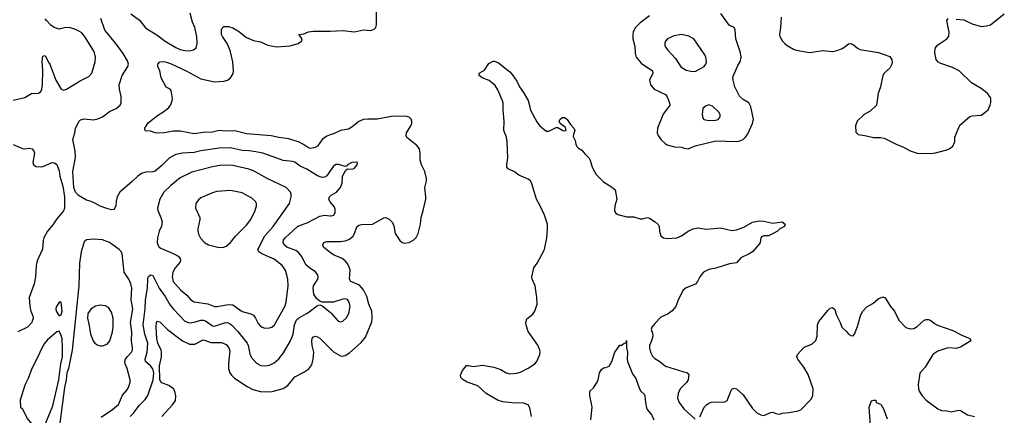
# Model space of a CAD drawing. Header units: inches. Extents: x 1834610 to 2027685, y 642842 to 774116.
# Tile 335 of 632: x 1947286 to 1955892, y 691999 to 695458. Entities that reach past the tile are written whole.
import ezdxf

# ---------------------------------------------------------------- set-up
doc = ezdxf.new("R2010")
doc.units = ezdxf.units.IN
doc.header["$MEASUREMENT"] = 0
doc.layers.add('B9649', color=7, linetype='Continuous')
doc.layers.add('B9659', color=7, linetype='Continuous')

msp = doc.modelspace()

# ---------------------------------------------------------------- linework, layer by layer
at = {"layer": 'B9649', "color": 5}
for points, elevation in [([(1948257, 695510), (1948334.3, 695454.3), (1948390, 695384.9), (1948484.7, 695324.7), (1948558.4, 695270), (1948650, 695216.5), (1948690, 695198), (1948730, 695188.8), (1948770, 695186.4), (1948805.8, 695194.2), (1948827.6, 695212.4), (1948836.9, 695250), (1948834.7, 695310), (1948817.4, 695390), (1948798, 695438), (1948775.5, 695515.5)], 440), ([(1947230, 694754.3), (1947330, 694778), (1947390, 694812.2), (1947450, 694817.1), (1947470, 694830.5), (1947478.7, 694850), (1947484.5, 694895.5), (1947487.7, 695010), (1947482.9, 695097.1), (1947490, 695138), (1947510, 695144.7), (1947534, 695090), (1947550, 695068.5), (1947602.4, 694930), (1947650, 694850.3), (1947664.1, 694844.1), (1947670, 694841.7), (1947696, 694850), (1947815.2, 694924.8), (1947890, 694962.6), (1947916.3, 694990), (1947947, 695090), (1947949.6, 695130), (1947939.6, 695170), (1947930, 695189.2), (1947853.6, 695313.6), (1947830, 695342), (1947810, 695355.1), (1947773.3, 695373.3), (1947730, 695387.3), (1947690, 695389.6), (1947630, 695376.3), (1947588.8, 695388.8), (1947559.6, 695410), (1947519.7, 695450), (1947510, 695464.5)], 460), ([(1950000, 694136.5), (1949970, 694094.5), (1949950, 694082.9), (1949930, 694079.7), (1949890, 694093.7), (1949795.6, 694150), (1949736.8, 694176.8), (1949690, 694211.8), (1949670, 694218.8), (1949590, 694226), (1949470, 694272.3), (1949410, 694291.5), (1949350, 694304.2), (1949292.4, 694312.4), (1949230, 694314.1), (1949130, 694338.4), (1949030, 694336.5), (1948870, 694311.1), (1948810, 694297), (1948710, 694292.5), (1948650, 694280.3), (1948595.8, 694250), (1948530, 694184.4), (1948470, 694134.7), (1948450, 694127.1), (1948390, 694125.4), (1948350, 694113.1), (1948318.7, 694090), (1948270, 694042.4), (1948161.6, 693950), (1948137.6, 693910), (1948128.7, 693871.3), (1948126, 693830), (1948119.1, 693810), (1948110, 693799.3), (1948090, 693797), (1948048, 693808), (1947990, 693827.6), (1947950, 693852.3), (1947910, 693869.3), (1947870, 693879.3), (1947800.8, 693920.8), (1947772.8, 693950), (1947759.1, 693990), (1947749.8, 694130), (1947774.8, 694254.8), (1947772, 694310), (1947752, 694410), (1947769.4, 694470), (1947773.2, 694510), (1947805.2, 694570), (1947818.6, 694581.4), (1947849.6, 694590.4), (1947930, 694582.4), (1947968.1, 694591.9), (1948010, 694610.4), (1948070, 694656.3), (1948130, 694682.8), (1948164, 694710), (1948173.2, 694730), (1948172.9, 694787.1), (1948157.6, 694850), (1948156.2, 694890), (1948181.1, 694970), (1948232, 695048), (1948237.2, 695070), (1948230, 695098.4), (1948190, 695161.5), (1948126.5, 695250), (1948030, 695367.1), (1947996.6, 695470)], 440), ([(1950000, 694450.4), (1949970, 694440.5), (1949930.2, 694409.8), (1949888.1, 694351.9), (1949870, 694341.7), (1949830, 694332.4), (1949810, 694336.9), (1949767.2, 694367.2), (1949730, 694386.6), (1949637.2, 694417.2), (1949550, 694428.1), (1949483.3, 694443.3), (1949270, 694460.7), (1949166.9, 694486.9), (1949090, 694482.4), (1949030, 694488.1), (1948970, 694474), (1948890, 694471.5), (1948810, 694460.9), (1948690, 694484.5), (1948630, 694484.8), (1948550, 694468.6), (1948490, 694467), (1948470, 694469.4), (1948430, 694484.5), (1948387.2, 694487.2), (1948382, 694490), (1948379.3, 694510), (1948410, 694556.3), (1948490, 694620.3), (1948545.2, 694654.8), (1948589.4, 694690), (1948604.5, 694710), (1948619.6, 694750), (1948620.5, 694770), (1948610, 694839), (1948601.2, 694850), (1948567.9, 694868), (1948521.6, 694950), (1948511.4, 695011.4), (1948494, 695050), (1948494, 695070), (1948510, 695090.8), (1948547.2, 695092.8), (1948570, 695088), (1948610, 695073.4), (1948741.7, 695010), (1948870, 694942.6), (1948990, 694914.4), (1949070, 694919.7), (1949103.7, 694930), (1949129.6, 694950), (1949152.3, 694987.7), (1949156.3, 695010), (1949148.4, 695090), (1949125.3, 695190), (1949100.4, 695250), (1949059.7, 695310), (1949051.2, 695330), (1949049.5, 695370.5), (1949055.1, 695384.9), (1949070, 695398.8), (1949110, 695398), (1949150, 695386), (1949197.8, 695357.8), (1949270, 695304), (1949330, 695276.5), (1949390, 695263.6), (1949454.7, 695234.7), (1949530, 695220.1), (1949650, 695228.9), (1949719.3, 695250), (1949749.2, 695270), (1949754, 695290), (1949726, 695330), (1949770, 695336), (1949810, 695353), (1949850, 695358.4), (1949970, 695356.9), (1950000, 695358.7)], 420), ([(1947230, 694367.7), (1947310, 694333), (1947330, 694330.5), (1947370, 694336.3), (1947396, 694330), (1947411, 694310), (1947416, 694290), (1947401, 694210), (1947406.8, 694190), (1947430, 694174.8), (1947470, 694171), (1947490, 694176), (1947570, 694210.7), (1947590, 694206.8), (1947610, 694191), (1947630, 694138), (1947637.8, 694090), (1947663.8, 694003.8), (1947676.8, 693910), (1947676.8, 693810), (1947670, 693787.8), (1947610, 693717), (1947576.7, 693663.3), (1947530, 693609.4), (1947497, 693550), (1947491.5, 693528.5), (1947487.1, 693452.9), (1947439, 693350), (1947430.2, 693309.8), (1947424, 693210), (1947412.1, 693147.9), (1947370.3, 693030), (1947374.4, 692950), (1947384.4, 692910), (1947401.7, 692870), (1947404.2, 692850), (1947399.5, 692830), (1947392, 692810), (1947355.3, 692770), (1947271.4, 692728.6)], 440), ([(1950000, 693866.2), (1949997, 693870), (1949989.6, 693890), (1949992.7, 693910), (1950000, 693916.3)], 440), ([(1950000, 692989.1), (1949930, 692988), (1949910, 692997.2), (1949881.7, 693021.7), (1949857.1, 693057.1), (1949850.8, 693110), (1949854.7, 693130), (1949892.8, 693190), (1949895.8, 693210), (1949889.6, 693230), (1949870, 693255.6), (1949830, 693280.5), (1949790, 693313), (1949748, 693390), (1949722.8, 693422.8), (1949699, 693439), (1949621.3, 693470), (1949597.7, 693490), (1949587.7, 693510), (1949592.1, 693530), (1949607.7, 693550), (1949710, 693647.9), (1949723.8, 693656.2), (1949797.6, 693682.4), (1949910, 693739.6), (1949950, 693749), (1950000, 693744.1)], 440), ([(1947997.8, 691982.2), (1948098.3, 692050), (1948150, 692094), (1948184.7, 692175.3), (1948222, 692218), (1948236.6, 692243.4), (1948251.1, 692290), (1948251.1, 692310), (1948225.4, 692410), (1948208.2, 692450), (1948204.4, 692470), (1948211.9, 692490), (1948226.6, 692510), (1948264.1, 692550), (1948272.2, 692570), (1948273.7, 692590), (1948263.4, 692650), (1948265, 692730), (1948255.3, 692810), (1948274.9, 692930), (1948259.5, 693010), (1948266.3, 693110), (1948257, 693150), (1948240.2, 693190), (1948199.4, 693250), (1948182.6, 693410), (1948171.8, 693431.8), (1948156.2, 693450), (1948071.4, 693511.4), (1948010, 693533.5), (1947930, 693539.7), (1947870, 693534.7), (1947850, 693516.2), (1947824.5, 693430), (1947807.8, 693330), (1947802.9, 693130), (1947745.8, 692570), (1947712.4, 692410), (1947697.8, 692370), (1947693.2, 692310), (1947676.7, 692243.3), (1947636.9, 691930)], 460), ([(1950000, 693422.2), (1949990, 693428.6), (1949942, 693470), (1949936.2, 693490), (1949944.5, 693510), (1949970, 693518.9), (1950000, 693518.8)], 420), ([(1948251.9, 691990), (1948280.5, 692019.5), (1948330, 692086), (1948383.8, 692136.2), (1948406.9, 692173.1), (1948452.4, 692310), (1948459.9, 692370), (1948450, 692406.3), (1948430, 692431.5), (1948385, 692470), (1948381.6, 692490), (1948399.6, 692550), (1948406.1, 692630), (1948379.9, 692710), (1948366.9, 692790), (1948381.5, 692930), (1948385, 693010), (1948403.9, 693110), (1948406.3, 693193.7), (1948410, 693210.8), (1948430, 693227.3), (1948450, 693220.7), (1948504.3, 693110), (1948557.3, 693037.3), (1948601.3, 692961.3), (1948630, 692926), (1948730, 692823.6), (1948770, 692809.2), (1948810, 692812.9), (1948869.4, 692830.6), (1948890, 692831.5), (1948910, 692826), (1948970, 692782.3), (1948990, 692779.7), (1949086, 692810), (1949110, 692808.4), (1949137.6, 692790), (1949192.7, 692732.7), (1949273.8, 692630), (1949282.7, 692610), (1949296.7, 692536.7), (1949310, 692508.2), (1949356.7, 692456.7), (1949395.1, 692435.1), (1949430, 692432.2), (1949470, 692438.4), (1949510, 692458.4), (1949550, 692494), (1949593, 692547), (1949651.8, 692650), (1949675.4, 692710), (1949689.4, 692790.6), (1949706.7, 692833.3), (1949727.1, 692852.9), (1949804.2, 692895.8), (1949890, 692958.8), (1949910, 692966), (1949930, 692958), (1950000, 692901.1)], 440), ([(1948530, 691988.9), (1948621.1, 692090), (1948646.9, 692130), (1948651, 692170), (1948641, 692210), (1948629.7, 692230), (1948590, 692261.2), (1948530, 692284.6), (1948518, 692298), (1948512.5, 692312.5), (1948508.6, 692431.4), (1948524.5, 692510), (1948526.8, 692550), (1948522.4, 692570), (1948494.9, 692630), (1948485.4, 692670), (1948479.4, 692770), (1948482.6, 692810), (1948490, 692823), (1948510, 692816.4), (1948577.8, 692750), (1948710, 692650.2), (1948770, 692620.6), (1948818.4, 692621.6), (1948890, 692658), (1948910, 692654.7), (1948956.1, 692636.1), (1949050, 692635.2), (1949090, 692617.6), (1949114.7, 692590), (1949122.5, 692562.5), (1949111.2, 692450), (1949112.3, 692410), (1949123.6, 692370), (1949136.5, 692350), (1949163.6, 692323.6), (1949274, 692250), (1949325, 692225), (1949390, 692208.4), (1949430, 692204.5), (1949492.7, 692207.3), (1949590, 692232.4), (1949630, 692260.3), (1949690, 692336.9), (1949770, 692376.9), (1949813.6, 692406.4), (1949838.3, 692441.7), (1949850.9, 692490), (1949856.5, 692550), (1949843.1, 692610), (1949839.7, 692650), (1949843, 692670), (1949854.7, 692685.3), (1949870, 692690.3), (1949890, 692684.9), (1949910, 692672.6), (1950000, 692584.1)], 420)]:
    msp.add_lwpolyline(points, dxfattribs=dict(at, elevation=elevation))
for points, elevation in [([(1949050, 694187.1), (1948972.1, 694172.1), (1948790, 694125.8), (1948690, 694075.5), (1948606, 694010), (1948546, 693950), (1948511.8, 693890), (1948491.6, 693810), (1948493.1, 693790), (1948520.3, 693730), (1948532, 693690), (1948525.8, 693654.2), (1948504.9, 693610), (1948490.5, 693550.5), (1948488.4, 693510), (1948492.7, 693490), (1948505.5, 693470), (1948519.9, 693459.9), (1948632.3, 693412.3), (1948670.4, 693390), (1948688.7, 693370), (1948692, 693350), (1948684.8, 693335.2), (1948645.5, 693290), (1948625.4, 693250), (1948620.2, 693210), (1948628.8, 693168.8), (1948694.1, 693094.1), (1948747.8, 693050), (1948782.6, 693010), (1948810, 692991.5), (1948930, 692972.9), (1948990, 692951), (1949010, 692949.4), (1949110, 692969.4), (1949150, 692966), (1949230, 692908.1), (1949307.5, 692887.5), (1949330, 692874.9), (1949347.4, 692850), (1949370, 692803), (1949390, 692779.5), (1949404.9, 692770), (1949430, 692762), (1949470, 692763.7), (1949490, 692770.4), (1949512.6, 692790), (1949603.1, 692950), (1949614.7, 692990), (1949632.4, 693130), (1949631.2, 693188.8), (1949609.8, 693269.8), (1949581.3, 693310), (1949510, 693365), (1949403.1, 693410), (1949377.6, 693430), (1949366.9, 693450), (1949429.8, 693570), (1949501.2, 693650), (1949645.1, 693850), (1949659.6, 693910), (1949659.5, 693930), (1949652, 693950), (1949615.1, 693990), (1949450, 694068.7), (1949330, 694136.1), (1949290, 694152.7), (1949150, 694184)], 460), ([(1949130, 693964.2), (1949010, 693956.4), (1948970, 693945.1), (1948870, 693899.5), (1948850, 693882.7), (1948826.4, 693850), (1948823.7, 693810), (1948859.5, 693730), (1948860.3, 693710), (1948842.6, 693630), (1948842.6, 693610), (1948850, 693582.8), (1948867.9, 693547.9), (1948901.6, 693510), (1948937.3, 693490), (1949030, 693467), (1949070, 693468.2), (1949090, 693478.4), (1949127.6, 693510), (1949173.2, 693566.8), (1949270, 693661.3), (1949306.9, 693710), (1949344.4, 693790), (1949355.4, 693830), (1949355.8, 693850), (1949347.8, 693870), (1949316.6, 693896.6), (1949230, 693943.1)], 480), ([(1947630, 692989.3), (1947607.2, 692950), (1947603.1, 692930), (1947605.3, 692910), (1947630, 692870.5), (1947650, 692879.1), (1947657.5, 692910), (1947650, 692988)], 460), ([(1947990, 692963), (1947947.8, 692952.2), (1947910, 692929.3), (1947883.1, 692890), (1947878, 692850), (1947894.2, 692785.8), (1947903.8, 692710), (1947927.7, 692650), (1947944, 692630), (1947970, 692613), (1947990, 692606), (1948010, 692606), (1948050, 692620.5), (1948072.8, 692650), (1948097.7, 692730), (1948103.1, 692770), (1948102.2, 692850), (1948090, 692901.2), (1948062, 692942), (1948036.6, 692956.6)], 480), ([(1947630, 692734), (1947610, 692729.7), (1947530, 692660.4), (1947497.7, 692622.3), (1947425.8, 692470), (1947391, 692409), (1947359.1, 692320.9), (1947330, 692262), (1947290.7, 692130.7), (1947294.8, 692070), (1947310, 692054.8), (1947351.2, 691971.2), (1947433.5, 691873.5), (1947450, 691860.9), (1947470, 691860.2), (1947490, 691876.5), (1947501.5, 691898.5), (1947576.6, 692083.4), (1947628.7, 692310), (1947645.1, 692450), (1947659.2, 692510), (1947660.9, 692590), (1947658, 692670), (1947650, 692698.4)], 460)]:
    msp.add_lwpolyline(points, close=True, dxfattribs=dict(at, elevation=elevation))
at = {"layer": 'B9659', "color": 5}
for points, elevation in [([(1950000, 695358.7), (1950110, 695365.2), (1950213.3, 695353.3), (1950290, 695370.6), (1950355.2, 695364.8), (1950385.4, 695374.6), (1950398.4, 695390), (1950406.1, 695413.9), (1950406.2, 695550)], 420), ([(1952790, 695492.4), (1952708.7, 695430), (1952667.6, 695390), (1952648.2, 695351.8), (1952644.9, 695330), (1952644.9, 695290), (1952663.8, 695223.8), (1952664.9, 695164.9), (1952674.9, 695130), (1952718.2, 695078.2), (1952815.5, 695010), (1952819.3, 694990), (1952790.4, 694930), (1952799.5, 694890), (1952830.6, 694850), (1952930, 694803.1), (1952943.7, 694783.7), (1952966.7, 694730), (1952967.3, 694710), (1952908.9, 694631.1), (1952859.6, 694510), (1952858.9, 694470), (1952865.4, 694445.4), (1952891.2, 694411.2), (1952930, 694372.2), (1952944, 694364), (1953010, 694347.1), (1953070, 694344.2), (1953094.2, 694334.2), (1953130, 694330.2), (1953190, 694356.1), (1953370, 694398.4), (1953550, 694394.3), (1953581.1, 694398.9), (1953610, 694410.4), (1953630, 694430.4), (1953650, 694460.5), (1953690.9, 694550), (1953698.9, 694590), (1953677.7, 694697.7), (1953658, 694730), (1953610, 694759.8), (1953577.6, 694790), (1953537.8, 694870), (1953522.2, 694930), (1953519.8, 694950), (1953523.5, 694970), (1953563, 695057), (1953583.1, 695090), (1953593.1, 695130), (1953587.1, 695170), (1953544.7, 695290), (1953540.5, 695370), (1953529.7, 695389.7), (1953487.6, 695410), (1953413.7, 695513.7)], 420), ([(1955470, 695463), (1955536.7, 695456.7), (1955610, 695421.3), (1955690, 695398), (1955735.9, 695404.1), (1955770, 695414), (1955891.7, 695508.3)], 420), ([(1953941.4, 695481.4), (1953936.2, 695390), (1953927.6, 695330), (1953930.4, 695310), (1953951.7, 695271.7), (1953973, 695250), (1953992.8, 695232.8), (1954050, 695199.5), (1954071.6, 695191.5), (1954190, 695172.9), (1954309.8, 695190.2), (1954390, 695180.7), (1954430, 695189.1), (1954473.4, 695206.6), (1954490, 695214.6), (1954530, 695248.7), (1954550, 695251.6), (1954570, 695242.3), (1954608.6, 695208.6), (1954630, 695196.9), (1954792, 695172), (1954890, 695137.3), (1954908.5, 695108.5), (1954912.2, 695090), (1954908.5, 695070), (1954890, 695034.5), (1954840.7, 694990), (1954830.5, 694970), (1954808.9, 694870), (1954788.2, 694811.8), (1954774.6, 694710), (1954720.3, 694659.7), (1954667, 694630), (1954606.8, 694570), (1954590.6, 694529.4), (1954594, 694474), (1954614, 694454), (1954673.2, 694446.8), (1954748.7, 694428.7), (1954810, 694428.7), (1954842.9, 694422.9), (1954947.3, 694370), (1955010, 694344.9), (1955070.3, 694310.3), (1955130, 694290.3), (1955250, 694289), (1955290, 694294.6), (1955390, 694319.5), (1955410.9, 694329.1), (1955438.4, 694350), (1955452, 694370), (1955458, 694390), (1955458, 694430), (1955502.5, 694537.5), (1955590, 694610.7), (1955610, 694617.3), (1955690, 694624.9), (1955710, 694637.3), (1955749.5, 694670.5), (1955769.2, 694710), (1955773.6, 694733.6), (1955773.6, 694773.6), (1955749, 694810), (1955725.2, 694830), (1955690, 694856.2), (1955606.3, 694906.3), (1955496.2, 695010), (1955438.9, 695038.9), (1955336.2, 695076.2), (1955311.2, 695091.2), (1955296.2, 695110), (1955283.6, 695170), (1955287.3, 695210), (1955310, 695237.1), (1955389.7, 695290.3), (1955406.7, 695313.3), (1955409.7, 695350), (1955389.6, 695450), (1955402, 695470)], 420), ([(1951759.1, 691990), (1951743.9, 692063.9), (1951729.2, 692090), (1951690, 692106), (1951590, 692107.6), (1951510, 692118), (1951469.3, 692130), (1951363.7, 692190), (1951290, 692257.2), (1951198, 692290), (1951162, 692310), (1951142, 692330), (1951138, 692350), (1951155.3, 692390), (1951190, 692436), (1951210, 692436), (1951250, 692426.8), (1951330, 692438.4), (1951430, 692420.3), (1951490, 692401.1), (1951537.3, 692370), (1951570, 692362.8), (1951630, 692366.9), (1951664.7, 692375.3), (1951729.7, 692410.3), (1951790, 692450.7), (1951806.6, 692470), (1951816, 692490), (1951832.7, 692530), (1951836, 692550), (1951832.7, 692570), (1951813.4, 692613.4), (1951730, 692733.2), (1951712.1, 692787.9), (1951709.6, 692810), (1951718.4, 692841.6), (1951770, 692884), (1951789.4, 692910), (1951809.6, 692970), (1951807.3, 693030), (1951791.6, 693130), (1951764.5, 693190), (1951762, 693210), (1951780.7, 693290), (1951810, 693330.6), (1951872.3, 693447.7), (1951893.3, 693550), (1951900.7, 693630), (1951898.4, 693670), (1951873.5, 693750), (1951836.5, 693830), (1951801.8, 693890), (1951763.3, 694023.3), (1951750, 694049.6), (1951730, 694065.1), (1951650, 694097.6), (1951610, 694127), (1951555.6, 694155.6), (1951545.1, 694170), (1951543.6, 694190), (1951552.8, 694250), (1951546.2, 694390), (1951541.1, 694430), (1951516.3, 694490), (1951519.7, 694570), (1951511.3, 694670), (1951512.4, 694730), (1951506.9, 694750), (1951465.7, 694845.7), (1951441.8, 694881.8), (1951390, 694926), (1951328.7, 694950), (1951302, 694970), (1951302, 694990), (1951350, 695018), (1951385.2, 695074.8), (1951423.1, 695096.9), (1951436.9, 695096.9), (1951470, 695081), (1951570, 695001.6), (1951590, 694978.4), (1951630, 694922), (1951654.3, 694870), (1951690, 694822.4), (1951730, 694750.5), (1951740.4, 694720.4), (1951750, 694667.3), (1951805, 694565), (1951830, 694532.7), (1951870, 694497.1), (1951890, 694484.9), (1951910, 694483.1), (1951976.3, 694516.3), (1951990, 694514.8), (1952032, 694490), (1952050, 694486.7), (1952062, 694490), (1952055.9, 694515.9), (1952009.4, 694549.4), (1952002, 694570), (1952009.5, 694590), (1952030, 694604), (1952050, 694602.8), (1952070, 694586), (1952100.9, 694540.9), (1952130, 694510.8), (1952138.8, 694490), (1952125.4, 694454.6), (1952124, 694436), (1952140.7, 694400.7), (1952147.3, 694370), (1952156.9, 694350), (1952170, 694336), (1952198.8, 694318.8), (1952224.7, 694284.7), (1952259.5, 694250), (1952272, 694230), (1952290.4, 694170), (1952308.7, 694130), (1952325.9, 694105.9), (1952390, 694040.4), (1952457.5, 693997.5), (1952490.3, 693970.3), (1952503.8, 693890), (1952487.7, 693830), (1952485.5, 693790), (1952494, 693770), (1952514, 693754), (1952590, 693735.6), (1952654, 693734), (1952710, 693718), (1952730, 693716.3), (1952770, 693727.7), (1952790, 693724), (1952840.7, 693690), (1952866.6, 693666.6), (1952875.5, 693650), (1952879.3, 693610), (1952890.7, 693570), (1952912.3, 693552.3), (1952944.1, 693544.1), (1953030, 693550.4), (1953069.2, 693570), (1953130, 693610.4), (1953171.3, 693628.7), (1953210, 693638.4), (1953290, 693625.5), (1953410, 693637.1), (1953510, 693615.8), (1953530, 693617), (1953550, 693620.3), (1953615.4, 693644.6), (1953690, 693688.7), (1953750, 693698.9), (1953790, 693697.6), (1953870, 693680.3), (1953950, 693690.3), (1953975.8, 693670), (1953971, 693649), (1953928.9, 693631.1), (1953908, 693610), (1953872.7, 693590), (1953830, 693569.7), (1953790, 693568.2), (1953770, 693559.6), (1953763.6, 693550), (1953757.4, 693510), (1953750, 693495.1), (1953690.4, 693430), (1953662, 693410), (1953590, 693376.9), (1953550, 693331.8), (1953490, 693325.1), (1953370, 693286.8), (1953310, 693274.1), (1953262.3, 693250), (1953230, 693211.5), (1953210, 693169.5), (1953192.8, 693147.2), (1953110, 693114.8), (1953085.1, 693094.9), (1953042.3, 693010), (1953020.3, 692950), (1952990, 692913.6), (1952954.5, 692885.5), (1952890, 692857), (1952836.7, 692803.3), (1952810.5, 692770), (1952806, 692750), (1952817, 692717), (1952818.7, 692690), (1952808.9, 692650), (1952790.3, 692610), (1952790.2, 692590), (1952800.2, 692550), (1952817.6, 692517.6), (1952836.7, 692496.7), (1952881.6, 692470), (1952930.5, 692430), (1953118.8, 692370), (1953134.3, 692354.3), (1953130, 692309.2), (1953114.9, 692285.1), (1953059.3, 692230), (1953041.3, 692190), (1953036, 692150), (1953050, 692110.6), (1953090, 692055.5), (1953190, 691966.8)], 380), ([(1950000, 693518.8), (1950090, 693518.5), (1950130, 693524.9), (1950163.3, 693536.7), (1950197.5, 693562.5), (1950213.7, 693590), (1950233.9, 693646.1), (1950250, 693660.4), (1950272.9, 693667.1), (1950370, 693671.8), (1950470, 693725.5), (1950487.5, 693727.5), (1950514.4, 693714.4), (1950544.2, 693684.2), (1950556.7, 693656.7), (1950568.4, 693590), (1950608.8, 693528.8), (1950630, 693510.6), (1950650, 693504), (1950690, 693510.5), (1950730, 693533), (1950750, 693553), (1950769.7, 693590), (1950789.7, 693670), (1950794.7, 693730), (1950814, 693790), (1950835.6, 693890), (1950837.2, 693910), (1950826, 693990), (1950840.5, 694050), (1950840.4, 694070), (1950827.2, 694130), (1950798.3, 694190), (1950786.3, 694230), (1950787.8, 694290), (1950780.7, 694330), (1950758.7, 694358.7), (1950670, 694427.8), (1950663.9, 694443.9), (1950667.1, 694470), (1950704.7, 694530), (1950712.4, 694550), (1950714, 694570), (1950707, 694590), (1950690, 694605.1), (1950670, 694611.2), (1950550, 694614.5), (1950410, 694588.9), (1950329.8, 694589.8), (1950290, 694585), (1950250, 694568.7), (1950190, 694519.8), (1950158.9, 694501.1), (1950090, 694489.7), (1950030, 694460.4), (1950000, 694450.4)], 420), ([(1950000, 693916.3), (1950010, 693924.9), (1950055.1, 693950), (1950089.5, 693990), (1950104.5, 694030), (1950108.3, 694091.7), (1950137.2, 694142.8), (1950150, 694154), (1950190, 694151.3), (1950210, 694158), (1950235.3, 694190), (1950238, 694210), (1950234, 694214), (1950190, 694208.7), (1950152, 694190), (1950142, 694178), (1950130, 694175.3), (1950071.5, 694191.5), (1950050, 694191.6), (1950030, 694178.4), (1950000, 694136.5)], 440), ([(1950000, 693744.1), (1950010, 693743.1), (1950032, 693748), (1950042.4, 693770), (1950043.9, 693803.9), (1950038, 693818), (1950000, 693866.2)], 440), ([(1950000, 692584.1), (1950030, 692554.7), (1950090, 692518.4), (1950110, 692515.8), (1950130, 692521.3), (1950170, 692544.4), (1950270, 692634.9), (1950310, 692682.4), (1950362.8, 692817.2), (1950368.3, 692851.7), (1950363.9, 692910), (1950338.7, 692970), (1950319, 693039), (1950290, 693097.7), (1950255.9, 693135.9), (1950180.7, 693170), (1950167.6, 693190), (1950174.3, 693270), (1950161.3, 693310), (1950148.2, 693330), (1950131.3, 693350), (1950103.6, 693370), (1950030, 693403.1), (1950000, 693422.2)], 420), ([(1950000, 692901.1), (1950010, 692893), (1950070, 692823), (1950090, 692817.1), (1950110, 692823.7), (1950139.7, 692850), (1950162.7, 692890), (1950174, 692950), (1950167.2, 692990), (1950150, 693010.8), (1950130, 693017.6), (1950110, 693015.6), (1950029.5, 692989.5), (1950000, 692989.1)], 440), ([(1953230, 691984.7), (1953269.5, 692070), (1953288.3, 692091.7), (1953310, 692105.5), (1953330, 692115.5), (1953350, 692118), (1953430, 692114), (1953450, 692117.3), (1953469, 692130), (1953503.8, 692216.2), (1953510, 692226.8), (1953530, 692237.3), (1953550, 692230.6), (1953610, 692177.1), (1953690, 692059.1), (1953730, 692020.7), (1953762.5, 692002.5), (1953790, 691999.1), (1953850, 692022.8), (1953870, 692026), (1953894.4, 692014.4), (1953930, 692010.8), (1953950, 692018.8), (1954010, 692024), (1954090, 692038.8), (1954112.5, 692047.5), (1954202, 692138), (1954217.2, 692170), (1954221.2, 692230), (1954176.6, 692356.6), (1954140.7, 692420.7), (1954086, 692490), (1954079.3, 692510), (1954085.2, 692530), (1954143.9, 692596.1), (1954210, 692620.7), (1954245.1, 692654.9), (1954257, 692690), (1954258.4, 692790), (1954270, 692818.8), (1954350, 692914.8), (1954370, 692934.8), (1954390, 692942.8), (1954410, 692924.7), (1954421.8, 692881.8), (1954457.6, 692810), (1954470.5, 692770), (1954512.8, 692732.8), (1954530.6, 692710), (1954550, 692696.4), (1954570, 692695.5), (1954582.9, 692710), (1954610, 692774.8), (1954634.3, 692870), (1954653.7, 692906.3), (1954690, 692947.7), (1954742, 692978), (1954790, 693018.4), (1954830, 693034.8), (1954850, 693026), (1954898, 692950), (1954931.4, 692910), (1954970, 692830.3), (1955030, 692768.5), (1955070, 692754.4), (1955100.5, 692759.5), (1955130, 692775.5), (1955190, 692830.4), (1955210, 692837.6), (1955230, 692836.5), (1955250, 692828.4), (1955281.2, 692801.2), (1955306.4, 692786.4), (1955441.1, 692741.1), (1955519.3, 692699.3), (1955591, 692670), (1955598.8, 692650), (1955510, 692594.7), (1955470, 692584.2), (1955410, 692589.7), (1955390, 692586), (1955310, 692559.3), (1955265.8, 692530), (1955199.7, 692420.3), (1955153.3, 692366.7), (1955139.5, 692270), (1955142, 692230), (1955148.5, 692210), (1955172.4, 692170), (1955210, 692130.4), (1955310, 692055.8), (1955342, 692042), (1955390, 692038.9), (1955430, 692029.1), (1955490, 692044.9), (1955510, 692042), (1955570, 692002.8), (1955630, 691990.4)], 380), ([(1952279.3, 691960.7), (1952289.4, 692069.4), (1952268.4, 692171.6), (1952268, 692210), (1952301.2, 692238.8), (1952333.2, 692290), (1952342.7, 692310), (1952355.1, 692370), (1952370, 692401), (1952390, 692414.8), (1952410, 692416), (1952438, 692430), (1952462, 692470), (1952488.7, 692550), (1952504.7, 692575.3), (1952530, 692611.3), (1952550, 692612), (1952570, 692631.3), (1952587.3, 692632.7), (1952590, 692654), (1952591, 692590), (1952598.8, 692550), (1952595.5, 692490), (1952599.1, 692470), (1952641.7, 692361.7), (1952670, 692322), (1952702.8, 692230), (1952714.8, 692210), (1952744.1, 692184.1), (1952750.4, 692170.4), (1952755.3, 692110), (1952764.8, 692064.8), (1952770.5, 692050), (1952810, 692001), (1952830, 691961)], 360), ([(1954722.6, 691910), (1954711.8, 692070), (1954730, 692124.7), (1954750, 692131), (1954770, 692131.3), (1954771.6, 692111.6), (1954810, 692097.3), (1954814.9, 692090), (1954838, 692050), (1954867.6, 691970)], 360)]:
    msp.add_lwpolyline(points, dxfattribs=dict(at, elevation=elevation))
at = {"layer": 'B9659', "color": 5, "elevation": 440}
for points in [[(1953070, 695329.7), (1953002.5, 695317.5), (1952949, 695291), (1952930.5, 695270), (1952925.8, 695254.2), (1952925.3, 695230), (1952930, 695218.8), (1952950, 695190.5), (1953018.2, 695118.2), (1953064.8, 695044.8), (1953110, 695016.3), (1953152.7, 695007.3), (1953190, 695006.8), (1953269.5, 695050.5), (1953282.7, 695070), (1953289.3, 695090), (1953283.7, 695130), (1953275.1, 695150), (1953178, 695290), (1953135.2, 695315.2)], [(1953310, 694714.5), (1953279.1, 694700.9), (1953258, 694682), (1953250.4, 694630), (1953257.1, 694597.1), (1953266, 694586), (1953310, 694576.4), (1953370, 694580.4), (1953390, 694586.4), (1953409.4, 694610), (1953409.4, 694630), (1953398, 694650), (1953341.7, 694701.7)]]:
    msp.add_lwpolyline(points, close=True, dxfattribs=at)

doc.saveas('drawing.dxf')
